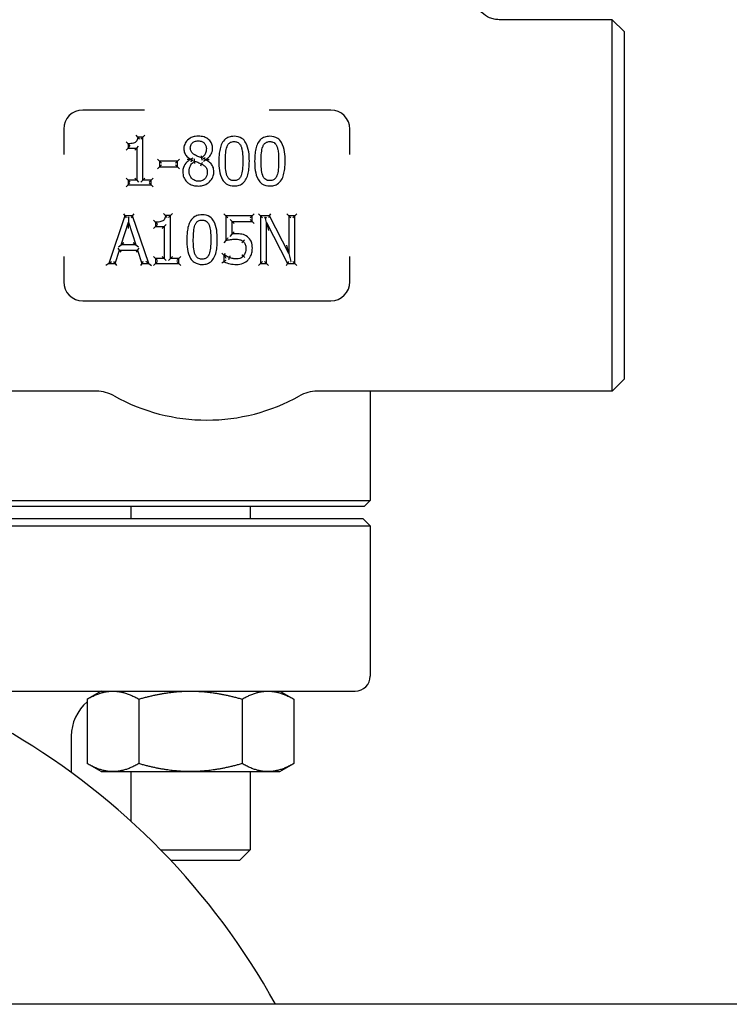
# Model space of a CAD drawing. Header units: inches. Extents: x 24 to 1128, y -69 to 748.
# Tile 518 of 656: x 779.85 to 783.57, y 295.36 to 300.52. Entities that reach past the tile are written whole.
import ezdxf

# ---------------------------------------------------------------- set-up
doc = ezdxf.new("R2010")
doc.units = ezdxf.units.IN
doc.header["$LTSCALE"] = 32
doc.header["$MEASUREMENT"] = 0
doc.layers.add('Visible (ANSI)', color=7, linetype='Continuous', lineweight=30)

msp = doc.modelspace()

# ---------------------------------------------------------------- linework, layer by layer
at = {"layer": 'Visible (ANSI)'}
for p, q in [((782.95298, 300.51992), (782.36033, 300.51992)), ((782.95298, 298.57242), (782.95298, 300.51992)), ((783.01548, 300.45742), (782.95298, 300.51992)), ((783.01548, 300.45742), (783.01548, 298.63492)), ((780.50082, 300.04617), (780.17798, 300.04617)), ((781.47798, 300.04617), (781.15513, 300.04617)), ((780.07798, 299.94617), (780.07798, 299.81365)), ((781.57798, 299.81365), (781.57798, 299.94617)), ((780.415, 299.86966), (780.40459, 299.88008)), ((780.415, 299.86966), (780.415, 299.84677)), ((780.46667, 299.90451), (780.45705, 299.91492)), ((780.4926, 299.90451), (780.46667, 299.90451)), ((780.4926, 299.90451), (780.48218, 299.89409)), ((780.4926, 299.90451), (780.50301, 299.91492)), ((780.4926, 299.67922), (780.4926, 299.90451)), ((780.415, 299.84677), (780.40459, 299.83635)), ((780.415, 299.84677), (780.42542, 299.85718)), ((780.415, 299.84677), (780.46039, 299.84677)), ((780.46039, 299.84677), (780.44997, 299.83635)), ((780.46039, 299.84677), (780.4708, 299.85718)), ((780.46039, 299.84677), (780.46039, 299.67922)), ((780.57992, 299.77829), (780.5695, 299.78871)), ((780.67453, 299.77829), (780.57992, 299.77829)), ((780.57992, 299.77829), (780.59033, 299.76787)), ((780.57992, 299.77829), (780.57992, 299.7479)), ((780.67453, 299.77829), (780.66411, 299.76787)), ((780.67453, 299.77829), (780.68494, 299.78871)), ((780.67453, 299.7479), (780.67453, 299.77829)), ((780.75464, 299.79421), (780.74422, 299.78822)), ((780.74422, 299.78822), (780.74422, 299.78721)), ((780.75316, 299.78163), (780.74422, 299.78721)), ((780.76428, 299.7787), (780.76311, 299.79042)), ((780.80074, 299.79531), (780.80272, 299.78371)), ((780.80998, 299.77913), (780.82039, 299.78579)), ((780.81138, 299.79234), (780.82039, 299.7868)), ((780.82039, 299.78579), (780.82039, 299.7868)), ((780.5695, 299.73749), (780.57992, 299.7479)), ((780.57992, 299.7479), (780.59033, 299.75832)), ((780.57992, 299.7479), (780.67453, 299.7479)), ((780.67453, 299.7479), (780.66411, 299.75832)), ((780.67453, 299.7479), (780.68494, 299.73749)), ((780.79588, 299.75399), (780.80094, 299.7631)), ((780.415, 299.67922), (780.40459, 299.68964)), ((780.46039, 299.67922), (780.415, 299.67922)), ((780.415, 299.67922), (780.415, 299.6537)), ((780.415, 299.67922), (780.42542, 299.66881)), ((780.415, 299.6537), (780.42542, 299.66411)), ((780.46039, 299.67922), (780.44997, 299.68964)), ((780.46039, 299.67922), (780.4708, 299.66881)), ((780.4926, 299.67922), (780.48218, 299.66881)), ((780.4926, 299.67922), (780.50301, 299.68964)), ((780.53697, 299.67922), (780.4926, 299.67922)), ((780.53697, 299.67922), (780.52655, 299.66881)), ((780.53697, 299.6537), (780.52655, 299.66411)), ((780.53697, 299.67922), (780.54738, 299.68964)), ((780.53697, 299.6537), (780.53697, 299.67922)), ((780.40459, 299.64328), (780.415, 299.6537)), ((780.415, 299.6537), (780.53697, 299.6537)), ((780.53697, 299.6537), (780.54738, 299.64328)), ((780.39809, 299.49208), (780.31381, 299.24208)), ((780.37925, 299.34034), (780.41774, 299.45804)), ((780.39061, 299.50249), (780.39809, 299.49208)), ((780.43901, 299.49208), (780.39809, 299.49208)), ((780.39809, 299.49208), (780.40557, 299.48166)), ((780.4145, 299.48166), (780.41772, 299.48399)), ((780.41772, 299.48399), (780.41774, 299.45804)), ((780.41772, 299.48399), (780.42094, 299.48166)), ((780.41777, 299.42461), (780.41774, 299.45804)), ((780.41774, 299.45804), (780.45643, 299.34034)), ((780.43901, 299.49208), (780.43153, 299.48166)), ((780.43901, 299.49208), (780.44649, 299.50249)), ((780.52329, 299.24208), (780.43901, 299.49208)), ((780.55955, 299.45804), (780.54914, 299.46846)), ((780.55955, 299.45804), (780.55955, 299.43515)), ((780.61122, 299.49289), (780.6016, 299.50331)), ((780.63715, 299.49289), (780.61122, 299.49289)), ((780.63715, 299.49289), (780.62673, 299.48247)), ((780.63715, 299.49289), (780.64756, 299.50331)), ((780.63715, 299.2676), (780.63715, 299.49289)), ((780.92807, 299.49208), (780.91766, 299.50249)), ((780.92807, 299.49208), (780.92807, 299.36323)), ((780.92807, 299.49208), (780.93849, 299.48166)), ((781.06523, 299.49208), (780.92807, 299.49208)), ((780.96028, 299.4627), (780.94987, 299.47312)), ((780.96028, 299.4627), (780.9707, 299.45229)), ((780.96028, 299.4627), (781.06523, 299.4627)), ((780.96028, 299.39605), (780.96028, 299.4627)), ((781.06523, 299.49208), (781.05481, 299.48166)), ((781.06523, 299.4627), (781.05481, 299.47312)), ((781.06523, 299.49208), (781.07564, 299.50249)), ((781.06523, 299.4627), (781.06523, 299.49208)), ((781.06523, 299.4627), (781.07564, 299.45229)), ((781.1098, 299.49208), (781.09938, 299.50249)), ((781.157, 299.49208), (781.1098, 299.49208)), ((781.1098, 299.49208), (781.1098, 299.24208)), ((781.1098, 299.49208), (781.12021, 299.48166)), ((781.13038, 299.48166), (781.13409, 299.48538)), ((781.13409, 299.48538), (781.14017, 299.48166)), ((781.14079, 299.45764), (781.13409, 299.48538)), ((781.14079, 299.45764), (781.15121, 299.41452)), ((781.14079, 299.24208), (781.14079, 299.45764)), ((781.14079, 299.45764), (781.25141, 299.24208)), ((781.157, 299.49208), (781.15061, 299.48166)), ((781.157, 299.49208), (781.16339, 299.50249)), ((781.25769, 299.29414), (781.157, 299.49208)), ((781.25769, 299.49208), (781.24727, 299.50249)), ((781.25769, 299.49208), (781.26811, 299.48166)), ((781.25769, 299.49208), (781.25769, 299.29414)), ((781.28869, 299.49208), (781.25769, 299.49208)), ((781.28869, 299.49208), (781.27827, 299.48166)), ((781.28869, 299.49208), (781.2991, 299.50249)), ((781.28869, 299.24208), (781.28869, 299.49208)), ((780.55955, 299.43515), (780.54914, 299.42473)), ((780.55955, 299.43515), (780.56997, 299.44557)), ((780.55955, 299.43515), (780.60494, 299.43515)), ((780.60494, 299.43515), (780.59452, 299.42473)), ((780.60494, 299.43515), (780.61535, 299.44557)), ((780.60494, 299.43515), (780.60494, 299.2676)), ((780.92807, 299.36323), (780.91766, 299.35028)), ((780.94987, 299.38415), (780.96028, 299.39605)), ((781.01843, 299.35776), (781.01166, 299.34984)), ((780.34744, 299.24208), (780.37013, 299.31197)), ((780.37013, 299.31197), (780.36256, 299.32239)), ((780.36488, 299.32992), (780.37925, 299.34034)), ((780.37013, 299.31197), (780.3777, 299.30156)), ((780.37013, 299.31197), (780.46555, 299.31197)), ((780.39361, 299.35075), (780.37925, 299.34034)), ((780.45643, 299.34034), (780.37925, 299.34034)), ((780.45643, 299.34034), (780.44205, 299.35075)), ((780.45643, 299.34034), (780.47082, 299.32992)), ((780.46555, 299.31197), (780.45798, 299.30156)), ((780.46555, 299.31197), (780.47312, 299.32239)), ((780.46555, 299.31197), (780.48824, 299.24208)), ((781.25769, 299.29414), (781.24727, 299.3376)), ((780.07798, 299.27868), (780.07798, 299.14617)), ((780.31381, 299.24208), (780.32831, 299.25249)), ((780.34744, 299.24208), (780.33987, 299.25249)), ((780.48824, 299.24208), (780.49581, 299.25249)), ((780.52329, 299.24208), (780.50879, 299.25249)), ((780.55955, 299.2676), (780.54914, 299.27802)), ((780.60494, 299.2676), (780.55955, 299.2676)), ((780.55955, 299.2676), (780.55955, 299.24208)), ((780.55955, 299.2676), (780.56997, 299.25719)), ((780.55955, 299.24208), (780.56997, 299.25249)), ((780.60494, 299.2676), (780.59452, 299.27802)), ((780.60494, 299.2676), (780.61535, 299.25719)), ((780.63715, 299.2676), (780.62673, 299.25719)), ((780.63715, 299.2676), (780.64756, 299.27802)), ((780.68152, 299.2676), (780.63715, 299.2676)), ((780.68152, 299.2676), (780.6711, 299.25719)), ((780.68152, 299.24208), (780.6711, 299.25249)), ((780.68152, 299.2676), (780.69193, 299.27802)), ((780.68152, 299.24208), (780.68152, 299.2676)), ((780.91774, 299.28645), (780.90732, 299.29686)), ((780.91774, 299.25099), (780.90732, 299.24451)), ((780.92017, 299.28645), (780.91774, 299.28645)), ((780.91774, 299.28645), (780.91774, 299.25099)), ((780.91774, 299.28645), (780.91958, 299.28461)), ((780.92017, 299.28645), (780.92359, 299.29686)), ((780.94359, 299.26327), (780.94712, 299.27307)), ((781.02777, 299.27421), (781.01985, 299.28098)), ((781.1098, 299.24208), (781.12021, 299.25249)), ((781.14079, 299.24208), (781.13038, 299.25249)), ((781.25141, 299.24208), (781.25777, 299.25249)), ((781.25769, 299.29414), (781.26776, 299.25215)), ((781.26719, 299.25249), (781.26776, 299.25215)), ((781.26776, 299.25215), (781.26811, 299.25249)), ((781.28869, 299.24208), (781.27827, 299.25249)), ((781.57798, 299.14617), (781.57798, 299.27868)), ((780.31381, 299.24208), (780.2993, 299.23166)), ((780.31381, 299.24208), (780.34744, 299.24208)), ((780.34744, 299.24208), (780.35501, 299.23166)), ((780.48824, 299.24208), (780.48067, 299.23166)), ((780.48824, 299.24208), (780.52329, 299.24208)), ((780.52329, 299.24208), (780.53779, 299.23166)), ((780.54914, 299.23166), (780.55955, 299.24208)), ((780.55955, 299.24208), (780.68152, 299.24208)), ((780.68152, 299.24208), (780.69193, 299.23166)), ((781.1098, 299.24208), (781.09938, 299.23166)), ((781.1098, 299.24208), (781.14079, 299.24208)), ((781.14079, 299.24208), (781.15121, 299.23166)), ((781.24505, 299.23166), (781.25141, 299.24208)), ((781.25141, 299.24208), (781.28869, 299.24208)), ((781.28869, 299.24208), (781.2991, 299.23166)), ((780.17798, 299.04617), (781.47798, 299.04617)), ((783.01548, 298.63492), (782.95298, 298.57242)), ((780.25031, 298.57242), (778.70298, 298.57242)), ((782.95298, 298.57242), (781.40564, 298.57242)), ((781.68466, 298.57242), (781.68466, 298.00003)), ((781.65341, 297.96878), (777.91324, 297.96878)), ((777.9443, 298.00003), (781.68466, 298.00003)), ((780.42974, 297.96878), (780.42974, 297.90579)), ((781.05474, 297.96878), (781.05474, 297.90579)), ((781.65341, 297.96878), (781.68466, 298.00003)), ((774.12561, 297.86642), (781.68466, 297.86642)), ((774.16498, 297.90579), (781.64529, 297.90579)), ((781.64529, 297.90579), (781.68466, 297.86642)), ((781.68466, 297.86642), (781.68466, 297.07902)), ((779.36514, 297.00028), (781.60592, 297.00028)), ((780.27349, 297.00028), (780.20098, 296.95841)), ((781.21099, 297.00028), (781.28351, 296.95841)), ((780.20098, 296.95841), (780.20098, 296.62027)), ((780.47161, 296.95841), (780.47161, 296.62027)), ((781.01288, 296.95841), (781.01288, 296.62027)), ((781.28351, 296.95841), (781.28351, 296.62027)), ((780.11773, 296.76406), (780.11773, 296.57386)), ((780.27349, 296.5784), (780.20098, 296.62027)), ((781.21099, 296.5784), (781.28351, 296.62027)), ((780.27349, 296.5784), (780.33629, 296.5784)), ((780.33629, 296.5784), (780.74224, 296.5784)), ((780.42974, 296.5784), (780.42974, 296.31905)), ((780.74224, 296.5784), (781.14819, 296.5784)), ((781.05474, 296.5784), (781.05474, 296.16839)), ((781.14819, 296.5784), (781.21099, 296.5784)), ((780.58589, 296.16839), (781.05474, 296.16839)), ((781.00064, 296.11429), (781.05474, 296.16839)), ((780.63776, 296.11429), (781.00064, 296.11429)), ((796.86063, 295.35867), (760.36063, 295.35867))]:
    msp.add_line(p, q, dxfattribs=at)
for centre, radius, start, end in [((780.17798, 299.94617), 0.1, 90, 180), ((781.47798, 299.94617), 0.1, 0, 90), ((780.17798, 299.14617), 0.1, 180, 270), ((781.47798, 299.14617), 0.1, 270, 0), ((780.25031, 298.38492), 0.1875, 60.65517, 90), ((780.82798, 299.41242), 0.99125, 240.65517, 299.34483), ((781.40564, 298.38492), 0.1875, 90, 119.34483), ((777.90513, 293.54617), 3.75, 28.90333, 151.09667), ((781.60592, 297.07902), 0.07874, 270, 0), ((780.35395, 296.76406), 0.23622, 130.36027, 180)]:
    msp.add_arc(centre, radius, start, end, dxfattribs=at)
for points, knots in [([(782.36033, 300.51992), (782.36022, 300.51992), (782.36012, 300.51992), (782.35146, 300.51994), (782.34294, 300.52082), (782.32621, 300.52428), (782.31804, 300.52684), (782.29516, 300.53664), (782.28151, 300.54594), (782.25867, 300.56913), (782.24966, 300.58276), (782.23738, 300.61267), (782.23423, 300.62865), (782.23423, 300.6448)], [-0.00080906, -0.00080906, -0.00080906, -0.00080906, 0, 0, 0.06513682, 0.06513682, 0.13017613, 0.13017613, 0.25481643, 0.25481643, 0.37825086, 0.37825086, 0.50129539, 0.50129539, 0.50129539, 0.50129539]), ([(780.46667, 299.90451), (780.46643, 299.90151), (780.466, 299.89859), (780.46448, 299.89211), (780.46318, 299.88866), (780.4601, 299.88343), (780.45851, 299.88144), (780.45549, 299.8787), (780.45423, 299.87776), (780.45289, 299.87695), (780.4501, 299.87528), (780.4468, 299.87393), (780.43931, 299.87175), (780.43504, 299.87097), (780.42554, 299.86989), (780.42029, 299.86966), (780.415, 299.86966)], [-0.21914518, -0.21914518, -0.21914518, -0.21914518, -0.19291175, -0.19291175, -0.15742494, -0.15742494, -0.13012741, -0.13012741, -0.11306644, -0.11306644, -0.11306644, -0.07974952, -0.07974952, -0.04257171, -0.04257171, 0, 0, 0, 0]), ([(780.42542, 299.85956), (780.4254, 299.85958), (780.42537, 299.8596), (780.42425, 299.86066), (780.42316, 299.86169), (780.42109, 299.86368), (780.4201, 299.86463), (780.41825, 299.86644), (780.41737, 299.86731), (780.41613, 299.86854), (780.41569, 299.86898), (780.41514, 299.86952), (780.415, 299.86966), (780.415, 299.86966)], [-0.049771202, -0.049771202, -0.049771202, -0.049771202, -0.049510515, -0.049510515, -0.038176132, -0.038176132, -0.027254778, -0.027254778, -0.015917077, -0.015917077, -0.007424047, -0.007424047, 0, 0, 0, 0]), ([(780.47564, 299.89409), (780.47562, 299.89412), (780.4756, 299.89414), (780.47474, 299.89521), (780.47389, 299.89625), (780.47223, 299.89823), (780.47142, 299.89918), (780.46979, 299.90106), (780.46897, 299.90198), (780.46777, 299.9033), (780.46734, 299.90377), (780.4668, 299.90436), (780.46667, 299.90451), (780.46667, 299.90451)], [-0.000246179, -0.000246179, -0.000246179, -0.000246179, 0, 0, 0.010218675, 0.010218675, 0.020229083, 0.020229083, 0.031714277, 0.031714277, 0.040524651, 0.040524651, 0.048289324, 0.048289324, 0.048289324, 0.048289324]), ([(780.78332, 299.90937), (780.7778, 299.90937), (780.77212, 299.90897), (780.75976, 299.90685), (780.7531, 299.90491), (780.73743, 299.89769), (780.72904, 299.89143), (780.71657, 299.87674), (780.71219, 299.86858), (780.70855, 299.8545), (780.70795, 299.8489), (780.70795, 299.84353)], [-0.24108925, -0.24108925, -0.24108925, -0.24108925, -0.20285247, -0.20285247, -0.15755053, -0.15755053, -0.09071955, -0.09071955, -0.03520387, -0.03520387, 0, 0, 0, 0]), ([(780.74158, 299.84738), (780.74158, 299.85003), (780.74179, 299.85264), (780.74296, 299.85915), (780.74426, 299.86284), (780.74871, 299.87055), (780.75233, 299.8743), (780.76123, 299.88038), (780.76642, 299.88248), (780.77558, 299.88432), (780.77931, 299.88465), (780.78312, 299.88465)], [-0.20028425, -0.20028425, -0.20028425, -0.20028425, -0.17595568, -0.17595568, -0.13702996, -0.13702996, -0.08642653, -0.08642653, -0.03353843, -0.03353843, 0, 0, 0, 0]), ([(780.78312, 299.88465), (780.78649, 299.88465), (780.78984, 299.88441), (780.79726, 299.88318), (780.80119, 299.88198), (780.80986, 299.87778), (780.81423, 299.87416), (780.82104, 299.86541), (780.82333, 299.86058), (780.8253, 299.85214), (780.82566, 299.84878), (780.82566, 299.84535)], [-0.2062605, -0.2062605, -0.2062605, -0.2062605, -0.17676842, -0.17676842, -0.13805989, -0.13805989, -0.0834994, -0.0834994, -0.03156312, -0.03156312, 0, 0, 0, 0]), ([(780.85848, 299.84575), (780.85848, 299.84967), (780.85818, 299.85371), (780.8563, 299.8642), (780.85404, 299.87061), (780.84629, 299.88386), (780.84042, 299.88998), (780.82746, 299.89948), (780.82047, 299.90286), (780.80336, 299.90829), (780.79318, 299.90937), (780.78332, 299.90937)], [-0.2382608, -0.2382608, -0.2382608, -0.2382608, -0.21252746, -0.21252746, -0.17135413, -0.17135413, -0.11832726, -0.11832726, -0.06910487, -0.06910487, 0, 0, 0, 0]), ([(780.97112, 299.90876), (780.9662, 299.90876), (780.96112, 299.90842), (780.9479, 299.90624), (780.93973, 299.90357), (780.92327, 299.89374), (780.91595, 299.88595), (780.91065, 299.87746), (780.90518, 299.8687), (780.90175, 299.85955), (780.89626, 299.84015), (780.89449, 299.82992), (780.89166, 299.80594), (780.8911, 299.79216), (780.8911, 299.77849)], [-0.39762782, -0.39762782, -0.39762782, -0.39762782, -0.36373585, -0.36373585, -0.30950871, -0.30950871, -0.24393732, -0.24393732, -0.24393732, -0.1766061, -0.1766061, -0.10179305, -0.10179305, 0, 0, 0, 0]), ([(780.93385, 299.85467), (780.93455, 299.85642), (780.93531, 299.85812), (780.93878, 299.86492), (780.94212, 299.86943), (780.95025, 299.87635), (780.95497, 299.87863), (780.96378, 299.88065), (780.96742, 299.88101), (780.97112, 299.88101)], [-0.15519829, -0.15519829, -0.15519829, -0.15519829, -0.13862551, -0.13862551, -0.08628485, -0.08628485, -0.03318648, -0.03318648, 0, 0, 0, 0]), ([(781.05094, 299.7787), (781.05094, 299.79484), (781.05012, 299.81136), (781.04493, 299.84416), (781.04086, 299.86083), (781.0316, 299.87635), (781.02681, 299.88436), (781.02031, 299.89189), (780.99971, 299.90586), (780.98479, 299.90876), (780.97112, 299.90876)], [-0.3955508, -0.3955508, -0.3955508, -0.3955508, -0.2754195, -0.2754195, -0.15529321, -0.15529321, -0.15529321, -0.09373364, -0.09373364, 0, 0, 0, 0]), ([(780.97112, 299.88101), (780.97395, 299.88101), (780.97673, 299.8808), (780.98215, 299.8799), (780.98476, 299.87918), (780.99098, 299.87665), (780.99437, 299.87439), (781.00063, 299.86828), (781.00338, 299.86436), (781.0064, 299.85838), (781.00713, 299.85675), (781.00779, 299.85507)], [-0.15345791, -0.15345791, -0.15345791, -0.15345791, -0.12815919, -0.12815919, -0.10190337, -0.10190337, -0.06065975, -0.06065975, -0.01592257, -0.01592257, 0, 0, 0, 0]), ([(781.15872, 299.90876), (781.1538, 299.90876), (781.14872, 299.90842), (781.1355, 299.90624), (781.12733, 299.90357), (781.11088, 299.89374), (781.10355, 299.88595), (781.09825, 299.87746), (781.09278, 299.8687), (781.08935, 299.85955), (781.08386, 299.84015), (781.0821, 299.82992), (781.07926, 299.80594), (781.0787, 299.79216), (781.0787, 299.77849)], [-0.39762782, -0.39762782, -0.39762782, -0.39762782, -0.36373585, -0.36373585, -0.30950871, -0.30950871, -0.24393732, -0.24393732, -0.24393732, -0.1766061, -0.1766061, -0.10179305, -0.10179305, 0, 0, 0, 0]), ([(781.12145, 299.85467), (781.12215, 299.85642), (781.12291, 299.85812), (781.12638, 299.86492), (781.12972, 299.86943), (781.13785, 299.87635), (781.14257, 299.87863), (781.15138, 299.88065), (781.15502, 299.88101), (781.15872, 299.88101)], [-0.15519829, -0.15519829, -0.15519829, -0.15519829, -0.13862551, -0.13862551, -0.08628485, -0.08628485, -0.03318648, -0.03318648, 0, 0, 0, 0]), ([(781.23855, 299.7787), (781.23855, 299.79484), (781.23772, 299.81136), (781.23253, 299.84416), (781.22846, 299.86083), (781.2192, 299.87635), (781.21442, 299.88436), (781.20791, 299.89189), (781.18732, 299.90586), (781.17239, 299.90876), (781.15872, 299.90876)], [-0.3955508, -0.3955508, -0.3955508, -0.3955508, -0.2754195, -0.2754195, -0.15529321, -0.15529321, -0.15529321, -0.09373364, -0.09373364, 0, 0, 0, 0]), ([(781.15872, 299.88101), (781.16155, 299.88101), (781.16434, 299.8808), (781.16975, 299.8799), (781.17236, 299.87918), (781.17858, 299.87665), (781.18198, 299.87439), (781.18823, 299.86828), (781.19098, 299.86436), (781.194, 299.85838), (781.19473, 299.85675), (781.19539, 299.85507)], [-0.15345791, -0.15345791, -0.15345791, -0.15345791, -0.12815919, -0.12815919, -0.10190337, -0.10190337, -0.06065975, -0.06065975, -0.01592257, -0.01592257, 0, 0, 0, 0]), ([(780.70795, 299.84353), (780.70795, 299.83988), (780.7082, 299.83611), (780.70995, 299.82528), (780.71246, 299.81803), (780.71687, 299.81172), (780.72127, 299.80542), (780.72654, 299.80054), (780.73599, 299.79329), (780.74009, 299.79062), (780.74422, 299.78822)], [-0.14919736, -0.14919736, -0.14919736, -0.14919736, -0.12498855, -0.12498855, -0.08048513, -0.08048513, -0.08048513, -0.03367511, -0.03367511, 0, 0, 0, 0]), ([(780.76549, 299.81091), (780.76427, 299.81161), (780.76307, 299.81235), (780.75694, 299.81633), (780.75258, 299.82001), (780.74594, 299.82826), (780.74384, 299.83258), (780.74193, 299.84067), (780.74158, 299.84399), (780.74158, 299.84738)], [-0.14393342, -0.14393342, -0.14393342, -0.14393342, -0.13185082, -0.13185082, -0.08070178, -0.08070178, -0.03103914, -0.03103914, 0, 0, 0, 0]), ([(780.82566, 299.84535), (780.82566, 299.8406), (780.82528, 299.83587), (780.82307, 299.82402), (780.82071, 299.81742), (780.81391, 299.80735), (780.81026, 299.80339), (780.80443, 299.79822), (780.80262, 299.79674), (780.80074, 299.79531)], [-0.17159567, -0.17159567, -0.17159567, -0.17159567, -0.13119161, -0.13119161, -0.06654511, -0.06654511, -0.01972886, -0.01972886, 0, 0, 0, 0]), ([(780.82039, 299.7868), (780.82309, 299.78816), (780.82575, 299.78969), (780.83397, 299.79515), (780.83918, 299.79976), (780.8492, 299.81221), (780.8533, 299.82001), (780.85757, 299.83417), (780.85848, 299.84), (780.85848, 299.84575)], [-0.15744253, -0.15744253, -0.15744253, -0.15744253, -0.13731944, -0.13731944, -0.09338685, -0.09338685, -0.03591802, -0.03591802, 0, 0, 0, 0]), ([(780.92513, 299.77849), (780.92513, 299.79325), (780.9256, 299.80798), (780.92696, 299.82246), (780.92802, 299.83377), (780.93001, 299.84501), (780.93385, 299.85467)], [-0.20539702, -0.20539702, -0.20539702, -0.20539702, -0.0911634, -0.0911634, -0.0911634, 0, 0, 0, 0]), ([(781.00779, 299.85507), (781.00969, 299.85028), (781.01116, 299.84512), (781.01415, 299.83124), (781.01513, 299.82228), (781.01662, 299.8018), (781.01691, 299.79026), (781.01691, 299.7787)], [-0.20607527, -0.20607527, -0.20607527, -0.20607527, -0.16123509, -0.16123509, -0.08949082, -0.08949082, 0, 0, 0, 0]), ([(781.11274, 299.77849), (781.11274, 299.79325), (781.1132, 299.80798), (781.11456, 299.82246), (781.11562, 299.83377), (781.11761, 299.84501), (781.12145, 299.85467)], [-0.20539702, -0.20539702, -0.20539702, -0.20539702, -0.0911634, -0.0911634, -0.0911634, 0, 0, 0, 0]), ([(781.19539, 299.85507), (781.1973, 299.85028), (781.19876, 299.84512), (781.20175, 299.83124), (781.20273, 299.82228), (781.20422, 299.8018), (781.20451, 299.79026), (781.20451, 299.7787)], [-0.20607527, -0.20607527, -0.20607527, -0.20607527, -0.16123509, -0.16123509, -0.08949082, -0.08949082, 0, 0, 0, 0]), ([(780.74422, 299.78721), (780.73747, 299.7839), (780.73082, 299.77968), (780.71635, 299.76672), (780.70954, 299.7567), (780.7031, 299.73826), (780.70188, 299.73035), (780.70188, 299.72278)], [-0.17644554, -0.17644554, -0.17644554, -0.17644554, -0.12506903, -0.12506903, -0.04977316, -0.04977316, 0, 0, 0, 0]), ([(780.72552, 299.78819), (780.72556, 299.78819), (780.7256, 299.78819), (780.72889, 299.78813), (780.73225, 299.78806), (780.73763, 299.78792), (780.73972, 299.78785), (780.74209, 299.78778), (780.74278, 299.78775), (780.74337, 299.78773)], [-0.000323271, -0.000323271, -0.000323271, -0.000323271, 0, 0, 0.024747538, 0.024747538, 0.043496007, 0.043496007, 0.051596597, 0.051596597, 0.051596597, 0.051596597]), ([(780.73571, 299.72521), (780.73571, 299.73067), (780.73628, 299.73611), (780.73946, 299.74959), (780.74314, 299.75728), (780.75271, 299.76973), (780.75813, 299.77463), (780.76428, 299.7787)], [-0.18604928, -0.18604928, -0.18604928, -0.18604928, -0.13907807, -0.13907807, -0.06392413, -0.06392413, 0, 0, 0, 0]), ([(780.74422, 299.78822), (780.74422, 299.78822), (780.74402, 299.7881), (780.74355, 299.78784), (780.74346, 299.78779), (780.74337, 299.78773)], [0, 0, 0, 0, 0.009031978, 0.009031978, 0.01088713, 0.01088713, 0.01088713, 0.01088713]), ([(780.74337, 299.78773), (780.74354, 299.78763), (780.74368, 299.78754), (780.74408, 299.78729), (780.74422, 299.78721), (780.74422, 299.78721)], [0.004463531, 0.004463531, 0.004463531, 0.004463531, 0.007781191, 0.007781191, 0.015368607, 0.015368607, 0.015368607, 0.015368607]), ([(780.75316, 299.78163), (780.74827, 299.77851), (780.74542, 299.77631), (780.74465, 299.77571), (780.74457, 299.77565), (780.74449, 299.77559)], [-0.0067344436, -0.0067344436, -0.0067344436, -0.0067344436, 0, 0, 0.0007386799, 0.0007386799, 0.0007386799, 0.0007386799]), ([(780.75464, 299.78465), (780.75461, 299.7846), (780.75458, 299.78455), (780.75408, 299.78355), (780.75362, 299.78259), (780.75316, 299.78163)], [-0.0004266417, -0.0004266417, -0.0004266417, -0.0004266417, 0, 0, 0.0080980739, 0.0080980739, 0.0080980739, 0.0080980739]), ([(780.7657, 299.76688), (780.7657, 299.76691), (780.76569, 299.76694), (780.76555, 299.76792), (780.76542, 299.76888), (780.76518, 299.77073), (780.76506, 299.77162), (780.7648, 299.77377), (780.76467, 299.77496), (780.76447, 299.77682), (780.76439, 299.77753), (780.7643, 299.77846), (780.76428, 299.7787), (780.76428, 299.7787)], [-0.044621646, -0.044621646, -0.044621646, -0.044621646, -0.044400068, -0.044400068, -0.03707356, -0.03707356, -0.02988243, -0.02988243, -0.01893434, -0.01893434, -0.009203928, -0.009203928, 0, 0, 0, 0]), ([(780.76428, 299.7787), (780.76784, 299.77725), (780.77141, 299.7758), (780.77857, 299.77293), (780.78215, 299.7715), (780.78575, 299.77009), (780.78845, 299.76902), (780.79111, 299.76792), (780.79624, 299.76559), (780.79871, 299.76437), (780.80094, 299.7631)], [-0.1047588, -0.1047588, -0.1047588, -0.1047588, -0.0755253, -0.0755253, -0.0462918, -0.0462918, -0.0462918, -0.0231459, -0.0231459, 0, 0, 0, 0]), ([(780.80074, 299.79531), (780.79751, 299.79636), (780.79426, 299.79757), (780.78776, 299.8002), (780.78452, 299.80162), (780.78129, 299.80311), (780.77855, 299.80438), (780.77582, 299.80566), (780.77049, 299.80826), (780.76784, 299.80959), (780.76549, 299.81091)], [-0.10316194, -0.10316194, -0.10316194, -0.10316194, -0.07498611, -0.07498611, -0.04681028, -0.04681028, -0.04681028, -0.02340514, -0.02340514, 0, 0, 0, 0]), ([(780.79869, 299.80707), (780.7987, 299.80704), (780.79871, 299.80701), (780.79888, 299.80602), (780.79905, 299.80507), (780.79938, 299.80322), (780.79954, 299.80233), (780.79991, 299.80019), (780.80011, 299.79902), (780.80043, 299.79717), (780.80054, 299.79647), (780.8007, 299.79554), (780.80074, 299.79531), (780.80074, 299.79531)], [-0.044688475, -0.044688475, -0.044688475, -0.044688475, -0.044465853, -0.044465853, -0.037097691, -0.037097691, -0.029877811, -0.029877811, -0.018940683, -0.018940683, -0.009212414, -0.009212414, 0, 0, 0, 0]), ([(780.80094, 299.7631), (780.80094, 299.7631), (780.80107, 299.76333), (780.80157, 299.76423), (780.80194, 299.76489), (780.80287, 299.76655), (780.80342, 299.76754), (780.80434, 299.7692), (780.80466, 299.76978), (780.80516, 299.77069), (780.80533, 299.77099), (780.80559, 299.77145), (780.80567, 299.7716), (780.80583, 299.77188), (780.8059, 299.77201), (780.80598, 299.77216), (780.80599, 299.77218), (780.80601, 299.7722)], [-0.04147151, -0.04147151, -0.04147151, -0.04147151, -0.031136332, -0.031136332, -0.020800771, -0.020800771, -0.010464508, -0.010464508, -0.005125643, -0.005125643, -0.002449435, -0.002449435, -0.001094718, -0.001094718, 0, 0, 0.000192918, 0.000192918, 0.000192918, 0.000192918]), ([(780.80998, 299.78933), (780.81, 299.78938), (780.81003, 299.78944), (780.8105, 299.79044), (780.81094, 299.79139), (780.81138, 299.79234)], [-0.0004459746, -0.0004459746, -0.0004459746, -0.0004459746, 0, 0, 0.0079917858, 0.0079917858, 0.0079917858, 0.0079917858]), ([(780.81138, 299.79234), (780.81609, 299.79551), (780.81855, 299.79746), (780.81913, 299.79792), (780.8192, 299.79798), (780.81927, 299.79803)], [-0.0049383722, -0.0049383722, -0.0049383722, -0.0049383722, 0, 0, 0.000690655, 0.000690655, 0.000690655, 0.000690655]), ([(780.82039, 299.7868), (780.82039, 299.7868), (780.82059, 299.78668), (780.82104, 299.78641), (780.82112, 299.78636), (780.8212, 299.7863)], [-0.044899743, -0.044899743, -0.044899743, -0.044899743, -0.035977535, -0.035977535, -0.03420007, -0.03420007, -0.03420007, -0.03420007]), ([(780.82039, 299.78579), (780.82039, 299.78579), (780.82053, 299.78588), (780.82091, 299.78612), (780.82105, 299.7862), (780.8212, 299.7863)], [0, 0, 0, 0, 0.007479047, 0.007479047, 0.010647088, 0.010647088, 0.010647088, 0.010647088]), ([(780.86476, 299.72339), (780.86476, 299.72753), (780.86449, 299.7318), (780.86313, 299.7404), (780.86203, 299.74473), (780.85768, 299.75572), (780.85314, 299.76214), (780.84478, 299.77058), (780.841, 299.77365), (780.83168, 299.7801), (780.82607, 299.78316), (780.82039, 299.78579)], [-0.17675386, -0.17675386, -0.17675386, -0.17675386, -0.14867142, -0.14867142, -0.12078849, -0.12078849, -0.0760162, -0.0760162, -0.04400779, -0.04400779, 0, 0, 0, 0]), ([(780.8212, 299.7863), (780.82183, 299.78632), (780.82256, 299.78633), (780.8251, 299.78639), (780.82739, 299.78645), (780.83306, 299.78665), (780.83649, 299.7868), (780.83985, 299.78698), (780.83989, 299.78698), (780.83993, 299.78698)], [0.002128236, 0.002128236, 0.002128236, 0.002128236, 0.008988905, 0.008988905, 0.025521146, 0.025521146, 0.046099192, 0.046099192, 0.046368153, 0.046368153, 0.046368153, 0.046368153]), ([(780.8911, 299.77849), (780.8911, 299.76231), (780.89191, 299.74575), (780.89706, 299.71287), (780.90106, 299.69612), (780.91045, 299.68054), (780.91513, 299.67277), (780.92144, 299.66549), (780.94196, 299.65137), (780.9572, 299.64843), (780.97112, 299.64843)], [-0.39636224, -0.39636224, -0.39636224, -0.39636224, -0.27588328, -0.27588328, -0.15540931, -0.15540931, -0.15540931, -0.09572801, -0.09572801, 0, 0, 0, 0]), ([(780.93364, 299.70313), (780.92937, 299.7143), (780.92732, 299.72646), (780.92539, 299.75218), (780.92513, 299.76533), (780.92513, 299.77849)], [-0.2030371, -0.2030371, -0.2030371, -0.2030371, -0.10151855, -0.10151855, 0, 0, 0, 0]), ([(780.97112, 299.64843), (780.976, 299.64843), (780.98103, 299.64877), (780.99411, 299.65094), (781.0022, 299.65359), (781.01869, 299.66344), (781.02607, 299.67135), (781.03139, 299.67993), (781.03678, 299.68862), (781.04021, 299.69769), (781.04577, 299.71717), (781.04756, 299.72756), (781.05038, 299.75154), (781.05094, 299.76518), (781.05094, 299.7787)], [-0.3969343, -0.3969343, -0.3969343, -0.3969343, -0.36344063, -0.36344063, -0.30985076, -0.30985076, -0.24348635, -0.24348635, -0.24348635, -0.17661505, -0.17661505, -0.10067261, -0.10067261, 0, 0, 0, 0]), ([(781.01691, 299.7787), (781.01691, 299.76363), (781.01644, 299.74858), (781.01488, 299.73392), (781.01371, 299.72289), (781.0117, 299.71194), (781.00799, 299.70252)], [-0.20539024, -0.20539024, -0.20539024, -0.20539024, -0.08874744, -0.08874744, -0.08874744, 0, 0, 0, 0]), ([(781.0787, 299.77849), (781.0787, 299.76231), (781.07951, 299.74575), (781.08466, 299.71287), (781.08866, 299.69612), (781.09805, 299.68054), (781.10273, 299.67277), (781.10905, 299.66549), (781.12956, 299.65137), (781.1448, 299.64843), (781.15872, 299.64843)], [-0.39636224, -0.39636224, -0.39636224, -0.39636224, -0.27588328, -0.27588328, -0.15540931, -0.15540931, -0.15540931, -0.09572801, -0.09572801, 0, 0, 0, 0]), ([(781.12124, 299.70313), (781.11698, 299.7143), (781.11492, 299.72646), (781.11299, 299.75218), (781.11274, 299.76533), (781.11274, 299.77849)], [-0.2030371, -0.2030371, -0.2030371, -0.2030371, -0.10151855, -0.10151855, 0, 0, 0, 0]), ([(781.15872, 299.64843), (781.1636, 299.64843), (781.16863, 299.64877), (781.18171, 299.65094), (781.1898, 299.65359), (781.20629, 299.66344), (781.21367, 299.67135), (781.219, 299.67993), (781.22438, 299.68862), (781.22781, 299.69769), (781.23337, 299.71717), (781.23517, 299.72756), (781.23799, 299.75154), (781.23855, 299.76518), (781.23855, 299.7787)], [-0.3969343, -0.3969343, -0.3969343, -0.3969343, -0.36344063, -0.36344063, -0.30985076, -0.30985076, -0.24348635, -0.24348635, -0.24348635, -0.17661505, -0.17661505, -0.10067261, -0.10067261, 0, 0, 0, 0]), ([(781.20451, 299.7787), (781.20451, 299.76363), (781.20404, 299.74858), (781.20248, 299.73392), (781.20131, 299.72289), (781.1993, 299.71194), (781.1956, 299.70252)], [-0.20539024, -0.20539024, -0.20539024, -0.20539024, -0.08874744, -0.08874744, -0.08874744, 0, 0, 0, 0]), ([(780.70188, 299.72278), (780.70188, 299.71298), (780.70365, 299.70272), (780.70735, 299.6934), (780.71086, 299.68454), (780.71643, 299.67616), (780.72335, 299.6695)], [-0.12818083, -0.12818083, -0.12818083, -0.12818083, -0.06222407, -0.06222407, -0.06222407, 0, 0, 0, 0]), ([(780.78372, 299.67294), (780.7773, 299.67294), (780.771, 299.67407), (780.75678, 299.67996), (780.7492, 299.68659), (780.7383, 299.70353), (780.73571, 299.7141), (780.73571, 299.72521)], [-0.24211946, -0.24211946, -0.24211946, -0.24211946, -0.18433658, -0.18433658, -0.09638448, -0.09638448, 0, 0, 0, 0]), ([(780.78332, 299.64802), (780.78901, 299.64802), (780.79485, 299.64846), (780.80816, 299.65082), (780.81555, 299.65313), (780.83234, 299.66141), (780.84101, 299.66825), (780.85405, 299.68368), (780.85874, 299.69199), (780.86378, 299.70824), (780.86476, 299.71599), (780.86476, 299.72339)], [-0.27146787, -0.27146787, -0.27146787, -0.27146787, -0.23213286, -0.23213286, -0.18138429, -0.18138429, -0.10931742, -0.10931742, -0.04973135, -0.04973135, 0, 0, 0, 0]), ([(780.83032, 299.72015), (780.83032, 299.7165), (780.83005, 299.71287), (780.82867, 299.70474), (780.82731, 299.70039), (780.82255, 299.69077), (780.81849, 299.68589), (780.80807, 299.67789), (780.80164, 299.67518), (780.79113, 299.67324), (780.78746, 299.67294), (780.78372, 299.67294)], [-0.23080417, -0.23080417, -0.23080417, -0.23080417, -0.19912439, -0.19912439, -0.15681606, -0.15681606, -0.09762557, -0.09762557, -0.03265509, -0.03265509, 0, 0, 0, 0]), ([(780.80094, 299.7631), (780.80346, 299.76174), (780.8059, 299.76032), (780.81343, 299.75556), (780.81815, 299.75194), (780.82558, 299.74357), (780.82789, 299.73848), (780.82997, 299.72851), (780.83032, 299.72436), (780.83032, 299.72015)], [-0.16889715, -0.16889715, -0.16889715, -0.16889715, -0.14560596, -0.14560596, -0.0945362, -0.0945362, -0.03636008, -0.03636008, 0, 0, 0, 0]), ([(780.72335, 299.6695), (780.72708, 299.66591), (780.73126, 299.66274), (780.74275, 299.65583), (780.75025, 299.6529), (780.76641, 299.64886), (780.77502, 299.64802), (780.78332, 299.64802)], [-0.14467036, -0.14467036, -0.14467036, -0.14467036, -0.11132771, -0.11132771, -0.05797947, -0.05797947, 0, 0, 0, 0]), ([(780.97112, 299.67618), (780.96825, 299.67618), (780.96541, 299.67639), (780.9598, 299.67732), (780.95707, 299.67808), (780.95061, 299.68075), (780.94714, 299.68314), (780.94077, 299.68953), (780.93799, 299.69358), (780.93502, 299.69969), (780.9343, 299.70139), (780.93364, 299.70313)], [-0.1574704, -0.1574704, -0.1574704, -0.1574704, -0.13181294, -0.13181294, -0.10432668, -0.10432668, -0.0618117, -0.0618117, -0.01648612, -0.01648612, 0, 0, 0, 0]), ([(781.00799, 299.70252), (781.00734, 299.70082), (781.00662, 299.69917), (781.00325, 299.69231), (780.99989, 299.68772), (780.99175, 299.68082), (780.98705, 299.67854), (780.97836, 299.67654), (780.97477, 299.67618), (780.97112, 299.67618)], [-0.15478626, -0.15478626, -0.15478626, -0.15478626, -0.13870733, -0.13870733, -0.08539549, -0.08539549, -0.03284442, -0.03284442, 0, 0, 0, 0]), ([(781.15872, 299.67618), (781.15585, 299.67618), (781.15301, 299.67639), (781.14741, 299.67732), (781.14467, 299.67808), (781.13821, 299.68075), (781.13475, 299.68314), (781.12837, 299.68953), (781.12559, 299.69358), (781.12262, 299.69969), (781.1219, 299.70139), (781.12124, 299.70313)], [-0.1574704, -0.1574704, -0.1574704, -0.1574704, -0.13181294, -0.13181294, -0.10432668, -0.10432668, -0.0618117, -0.0618117, -0.01648612, -0.01648612, 0, 0, 0, 0]), ([(781.1956, 299.70252), (781.19494, 299.70082), (781.19423, 299.69917), (781.19085, 299.69231), (781.18749, 299.68772), (781.17935, 299.68082), (781.17466, 299.67854), (781.16596, 299.67654), (781.16237, 299.67618), (781.15872, 299.67618)], [-0.15478626, -0.15478626, -0.15478626, -0.15478626, -0.13870733, -0.13870733, -0.08539549, -0.08539549, -0.03284442, -0.03284442, 0, 0, 0, 0]), ([(780.61122, 299.49289), (780.61098, 299.48989), (780.61055, 299.48697), (780.60903, 299.48049), (780.60773, 299.47704), (780.60465, 299.47181), (780.60306, 299.46982), (780.60004, 299.46708), (780.59878, 299.46614), (780.59744, 299.46534), (780.59465, 299.46366), (780.59135, 299.46231), (780.58386, 299.46013), (780.57959, 299.45935), (780.57009, 299.45827), (780.56484, 299.45804), (780.55955, 299.45804)], [-0.21914518, -0.21914518, -0.21914518, -0.21914518, -0.19291175, -0.19291175, -0.15742494, -0.15742494, -0.13012741, -0.13012741, -0.11306644, -0.11306644, -0.11306644, -0.07974952, -0.07974952, -0.04257171, -0.04257171, 0, 0, 0, 0]), ([(780.56997, 299.44794), (780.56995, 299.44796), (780.56992, 299.44799), (780.5688, 299.44904), (780.56771, 299.45008), (780.56564, 299.45206), (780.56465, 299.45301), (780.5628, 299.45483), (780.56192, 299.45569), (780.56068, 299.45692), (780.56024, 299.45736), (780.55969, 299.45791), (780.55955, 299.45804), (780.55955, 299.45804)], [-0.049771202, -0.049771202, -0.049771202, -0.049771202, -0.049510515, -0.049510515, -0.038176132, -0.038176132, -0.027254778, -0.027254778, -0.015917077, -0.015917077, -0.007424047, -0.007424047, 0, 0, 0, 0]), ([(780.62019, 299.48247), (780.62017, 299.4825), (780.62015, 299.48252), (780.61929, 299.48359), (780.61844, 299.48463), (780.61678, 299.48661), (780.61597, 299.48756), (780.61434, 299.48944), (780.61352, 299.49036), (780.61232, 299.49168), (780.61189, 299.49215), (780.61135, 299.49274), (780.61122, 299.49289), (780.61122, 299.49289)], [-0.000246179, -0.000246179, -0.000246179, -0.000246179, 0, 0, 0.010218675, 0.010218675, 0.020229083, 0.020229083, 0.031714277, 0.031714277, 0.040524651, 0.040524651, 0.048289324, 0.048289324, 0.048289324, 0.048289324]), ([(780.80327, 299.49714), (780.79835, 299.49714), (780.79327, 299.4968), (780.78005, 299.49462), (780.77188, 299.49195), (780.75543, 299.48212), (780.7481, 299.47433), (780.7428, 299.46584), (780.73733, 299.45709), (780.7339, 299.44793), (780.72841, 299.42853), (780.72665, 299.4183), (780.72381, 299.39433), (780.72325, 299.38054), (780.72325, 299.36688)], [-0.39762782, -0.39762782, -0.39762782, -0.39762782, -0.36373585, -0.36373585, -0.30950871, -0.30950871, -0.24393732, -0.24393732, -0.24393732, -0.1766061, -0.1766061, -0.10179305, -0.10179305, 0, 0, 0, 0]), ([(780.766, 299.44305), (780.7667, 299.4448), (780.76746, 299.4465), (780.77093, 299.4533), (780.77427, 299.45781), (780.7824, 299.46473), (780.78712, 299.46702), (780.79593, 299.46903), (780.79957, 299.46939), (780.80327, 299.46939)], [-0.15519829, -0.15519829, -0.15519829, -0.15519829, -0.13862551, -0.13862551, -0.08628485, -0.08628485, -0.03318648, -0.03318648, 0, 0, 0, 0]), ([(780.8831, 299.36708), (780.8831, 299.38323), (780.88227, 299.39974), (780.87708, 299.43254), (780.87301, 299.44922), (780.86375, 299.46473), (780.85897, 299.47274), (780.85246, 299.48027), (780.83187, 299.49424), (780.81694, 299.49714), (780.80327, 299.49714)], [-0.3955508, -0.3955508, -0.3955508, -0.3955508, -0.2754195, -0.2754195, -0.15529321, -0.15529321, -0.15529321, -0.09373364, -0.09373364, 0, 0, 0, 0]), ([(780.80327, 299.46939), (780.8061, 299.46939), (780.80889, 299.46918), (780.8143, 299.46828), (780.81691, 299.46756), (780.82313, 299.46504), (780.82653, 299.46277), (780.83278, 299.45666), (780.83553, 299.45274), (780.83855, 299.44676), (780.83928, 299.44513), (780.83994, 299.44346)], [-0.15345791, -0.15345791, -0.15345791, -0.15345791, -0.12815919, -0.12815919, -0.10190337, -0.10190337, -0.06065975, -0.06065975, -0.01592257, -0.01592257, 0, 0, 0, 0]), ([(780.75729, 299.36688), (780.75729, 299.38163), (780.75775, 299.39636), (780.75911, 299.41084), (780.76017, 299.42215), (780.76216, 299.43339), (780.766, 299.44305)], [-0.20539702, -0.20539702, -0.20539702, -0.20539702, -0.0911634, -0.0911634, -0.0911634, 0, 0, 0, 0]), ([(780.83994, 299.44346), (780.84185, 299.43866), (780.84332, 299.43351), (780.8463, 299.41963), (780.84728, 299.41066), (780.84877, 299.39018), (780.84906, 299.37864), (780.84906, 299.36708)], [-0.20607527, -0.20607527, -0.20607527, -0.20607527, -0.16123509, -0.16123509, -0.08949082, -0.08949082, 0, 0, 0, 0]), ([(780.96028, 299.39605), (780.96028, 299.39605), (780.9604, 299.39619), (780.96088, 299.39673), (780.96127, 299.39717), (780.9624, 299.39845), (780.96321, 299.39936), (780.96503, 299.40139), (780.96608, 299.40254), (780.96828, 299.40492), (780.96945, 299.40619), (780.97065, 299.40746), (780.97068, 299.40748), (780.9707, 299.40751)], [0, 0, 0, 0, 0.006931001, 0.006931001, 0.015008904, 0.015008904, 0.026274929, 0.026274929, 0.038566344, 0.038566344, 0.051474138, 0.051474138, 0.051751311, 0.051751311, 0.051751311, 0.051751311]), ([(780.72325, 299.36688), (780.72325, 299.35069), (780.72406, 299.33413), (780.72921, 299.30125), (780.73321, 299.2845), (780.7426, 299.26892), (780.74728, 299.26116), (780.7536, 299.25387), (780.77411, 299.23975), (780.78935, 299.23681), (780.80327, 299.23681)], [-0.39636224, -0.39636224, -0.39636224, -0.39636224, -0.27588328, -0.27588328, -0.15540931, -0.15540931, -0.15540931, -0.09572801, -0.09572801, 0, 0, 0, 0]), ([(780.76579, 299.29151), (780.76153, 299.30268), (780.75947, 299.31484), (780.75754, 299.34056), (780.75729, 299.35371), (780.75729, 299.36688)], [-0.2030371, -0.2030371, -0.2030371, -0.2030371, -0.10151855, -0.10151855, 0, 0, 0, 0]), ([(780.80327, 299.23681), (780.80815, 299.23681), (780.81318, 299.23715), (780.82626, 299.23932), (780.83435, 299.24197), (780.85084, 299.25182), (780.85822, 299.25973), (780.86355, 299.26831), (780.86894, 299.277), (780.87236, 299.28607), (780.87792, 299.30555), (780.87972, 299.31594), (780.88254, 299.33992), (780.8831, 299.35356), (780.8831, 299.36708)], [-0.3969343, -0.3969343, -0.3969343, -0.3969343, -0.36344063, -0.36344063, -0.30985076, -0.30985076, -0.24348635, -0.24348635, -0.24348635, -0.17661505, -0.17661505, -0.10067261, -0.10067261, 0, 0, 0, 0]), ([(780.84906, 299.36708), (780.84906, 299.35201), (780.84859, 299.33696), (780.84703, 299.32231), (780.84586, 299.31128), (780.84385, 299.30033), (780.84015, 299.2909)], [-0.20539024, -0.20539024, -0.20539024, -0.20539024, -0.08874744, -0.08874744, -0.08874744, 0, 0, 0, 0]), ([(780.93849, 299.37584), (780.93846, 299.37581), (780.93844, 299.37578), (780.93719, 299.3743), (780.93595, 299.37282), (780.93366, 299.37007), (780.93257, 299.36875), (780.93077, 299.36656), (780.93001, 299.36563), (780.92897, 299.36435), (780.92862, 299.3639), (780.92818, 299.36336), (780.92807, 299.36323), (780.92807, 299.36323)], [-0.000292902, -0.000292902, -0.000292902, -0.000292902, 0, 0, 0.01451739, 0.01451739, 0.02814407, 0.02814407, 0.039380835, 0.039380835, 0.047240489, 0.047240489, 0.053920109, 0.053920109, 0.053920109, 0.053920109]), ([(780.92807, 299.36323), (780.93606, 299.36498), (780.9448, 299.36647), (780.96107, 299.36874), (780.9693, 299.36931), (780.9775, 299.36931)], [-0.13237563, -0.13237563, -0.13237563, -0.13237563, -0.06618782, -0.06618782, 0, 0, 0, 0]), ([(780.98297, 299.39747), (780.97933, 299.39747), (780.97577, 299.39735), (780.97224, 299.39716), (780.96822, 299.39696), (780.96423, 299.39658), (780.96028, 299.39605)], [-0.054269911, -0.054269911, -0.054269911, -0.054269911, -0.028353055, -0.028353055, -0.028353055, 0, 0, 0, 0]), ([(780.9775, 299.36931), (780.9855, 299.36931), (780.99341, 299.36852), (781.0008, 299.36667), (781.00753, 299.36499), (781.01363, 299.36201), (781.01843, 299.35776)], [-0.12904291, -0.12904291, -0.12904291, -0.12904291, -0.06302328, -0.06302328, -0.06302328, 0, 0, 0, 0]), ([(781.04092, 299.38187), (781.03272, 299.38815), (781.022, 299.39312), (781.0021, 299.39702), (780.99244, 299.39747), (780.98297, 299.39747)], [-0.1378587, -0.1378587, -0.1378587, -0.1378587, -0.06892935, -0.06892935, 0, 0, 0, 0]), ([(781.02519, 299.36568), (781.02518, 299.36566), (781.02516, 299.36564), (781.02425, 299.36458), (781.02337, 299.36354), (781.02173, 299.36163), (781.021, 299.36077), (781.01976, 299.35932), (781.01927, 299.35874), (781.0186, 299.35796), (781.01843, 299.35776), (781.01843, 299.35776)], [-0.000192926, -0.000192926, -0.000192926, -0.000192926, 0, 0, 0.010495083, 0.010495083, 0.020832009, 0.020832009, 0.031167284, 0.031167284, 0.041501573, 0.041501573, 0.041501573, 0.041501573]), ([(781.01843, 299.35776), (781.02337, 299.35369), (781.02724, 299.34818), (781.03173, 299.33638), (781.03261, 299.3291), (781.03261, 299.3217)], [-0.12473905, -0.12473905, -0.12473905, -0.12473905, -0.06236953, -0.06236953, 0, 0, 0, 0]), ([(781.06665, 299.32149), (781.06665, 299.33329), (781.06588, 299.34581), (781.05996, 299.35837), (781.05568, 299.36744), (781.04896, 299.3758), (781.04092, 299.38187)], [-0.14837737, -0.14837737, -0.14837737, -0.14837737, -0.06455875, -0.06455875, -0.06455875, 0, 0, 0, 0]), ([(781.03261, 299.3217), (781.03261, 299.31354), (781.03168, 299.30549), (781.02937, 299.2984), (781.02727, 299.29197), (781.02405, 299.286), (781.01985, 299.28098)], [-0.12855681, -0.12855681, -0.12855681, -0.12855681, -0.06049468, -0.06049468, -0.06049468, 0, 0, 0, 0]), ([(781.04456, 299.26132), (781.04815, 299.26518), (781.05136, 299.26946), (781.05846, 299.28122), (781.06161, 299.28894), (781.06575, 299.30507), (781.06665, 299.31342), (781.06665, 299.32149)], [-0.14603679, -0.14603679, -0.14603679, -0.14603679, -0.11135425, -0.11135425, -0.05586219, -0.05586219, 0, 0, 0, 0]), ([(780.80327, 299.26457), (780.8004, 299.26457), (780.79756, 299.26477), (780.79196, 299.26571), (780.78922, 299.26646), (780.78277, 299.26913), (780.7793, 299.27152), (780.77292, 299.27791), (780.77014, 299.28197), (780.76717, 299.28807), (780.76645, 299.28977), (780.76579, 299.29151)], [-0.1574704, -0.1574704, -0.1574704, -0.1574704, -0.13181294, -0.13181294, -0.10432668, -0.10432668, -0.0618117, -0.0618117, -0.01648612, -0.01648612, 0, 0, 0, 0]), ([(780.84015, 299.2909), (780.83949, 299.2892), (780.83878, 299.28755), (780.8354, 299.28069), (780.83204, 299.2761), (780.8239, 299.2692), (780.81921, 299.26693), (780.81051, 299.26492), (780.80693, 299.26457), (780.80327, 299.26457)], [-0.15478626, -0.15478626, -0.15478626, -0.15478626, -0.13870733, -0.13870733, -0.08539549, -0.08539549, -0.03284442, -0.03284442, 0, 0, 0, 0]), ([(780.92816, 299.25772), (780.92813, 299.2577), (780.92811, 299.25769), (780.9272, 299.25708), (780.92631, 299.25649), (780.9246, 299.25537), (780.92377, 299.25483), (780.92188, 299.2536), (780.92086, 299.25296), (780.91929, 299.25196), (780.9187, 299.25159), (780.91793, 299.25111), (780.91774, 299.25099), (780.91774, 299.25099)], [-0.000231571, -0.000231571, -0.000231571, -0.000231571, 0, 0, 0.00809933, 0.00809933, 0.016011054, 0.016011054, 0.027158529, 0.027158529, 0.036723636, 0.036723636, 0.045624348, 0.045624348, 0.045624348, 0.045624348]), ([(780.91774, 299.25099), (780.92822, 299.24584), (780.93895, 299.24267), (780.96078, 299.238), (780.97202, 299.23681), (780.98318, 299.23681)], [-0.15898427, -0.15898427, -0.15898427, -0.15898427, -0.07949214, -0.07949214, 0, 0, 0, 0]), ([(780.92017, 299.28645), (780.92017, 299.28645), (780.92009, 299.28621), (780.91984, 299.28545), (780.91972, 299.28507), (780.91958, 299.28461)], [0, 0, 0, 0, 0.009850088, 0.009850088, 0.016102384, 0.016102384, 0.016102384, 0.016102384]), ([(780.91958, 299.28461), (780.91981, 299.28416), (780.92004, 299.28372), (780.9212, 299.28154), (780.92239, 299.27942), (780.92514, 299.27475), (780.92661, 299.27232), (780.92811, 299.26993), (780.92813, 299.26989), (780.92816, 299.26985)], [0.00682008, 0.00682008, 0.00682008, 0.00682008, 0.011641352, 0.011641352, 0.032741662, 0.032741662, 0.053679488, 0.053679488, 0.054038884, 0.054038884, 0.054038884, 0.054038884]), ([(780.94712, 299.27307), (780.94648, 299.27331), (780.94585, 299.27355), (780.94458, 299.27404), (780.94395, 299.27428), (780.94333, 299.27453), (780.93917, 299.27618), (780.93511, 299.27799), (780.93121, 299.27996), (780.92715, 299.28202), (780.92316, 299.28424), (780.92017, 299.28645)], [-0.083929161, -0.083929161, -0.083929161, -0.083929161, -0.07847822, -0.07847822, -0.073027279, -0.073027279, -0.073027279, -0.036917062, -0.036917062, -0.036917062, 0, 0, 0, 0]), ([(780.94712, 299.27307), (780.94712, 299.27307), (780.94721, 299.27332), (780.94755, 299.27429), (780.94781, 299.275), (780.94845, 299.2768), (780.94884, 299.27786), (780.94969, 299.28023), (780.95015, 299.28151), (780.95062, 299.28283), (780.95063, 299.28285), (780.95064, 299.28288)], [0, 0, 0, 0, 0.010335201, 0.010335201, 0.020670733, 0.020670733, 0.031006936, 0.031006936, 0.041500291, 0.041500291, 0.041693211, 0.041693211, 0.041693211, 0.041693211]), ([(780.98378, 299.26578), (780.97738, 299.26578), (780.97107, 299.26634), (780.96525, 299.26771), (780.95924, 299.26912), (780.95316, 299.27098), (780.94712, 299.27307)], [-0.10419022, -0.10419022, -0.10419022, -0.10419022, -0.05077022, -0.05077022, -0.05077022, 0, 0, 0, 0]), ([(780.98318, 299.23681), (780.99478, 299.23681), (781.00708, 299.23868), (781.01833, 299.2434), (781.02789, 299.24741), (781.03719, 299.25339), (781.04456, 299.26132)], [-0.1503462, -0.1503462, -0.1503462, -0.1503462, -0.06994866, -0.06994866, -0.06994866, 0, 0, 0, 0]), ([(781.01985, 299.28098), (781.01467, 299.27504), (781.00822, 299.27086), (780.99505, 299.26665), (780.98941, 299.26578), (780.98378, 299.26578)], [-0.12444112, -0.12444112, -0.12444112, -0.12444112, -0.05081973, -0.05081973, 0, 0, 0, 0]), ([(781.01985, 299.28098), (781.01985, 299.28098), (781.01965, 299.28115), (781.01886, 299.28182), (781.01829, 299.28231), (781.01684, 299.28355), (781.01598, 299.28428), (781.01407, 299.28592), (781.01303, 299.2868), (781.01197, 299.28771), (781.01195, 299.28773), (781.01193, 299.28774)], [-0.041500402, -0.041500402, -0.041500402, -0.041500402, -0.031165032, -0.031165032, -0.020829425, -0.020829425, -0.010493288, -0.010493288, 0, 0, 0.000192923, 0.000192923, 0.000192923, 0.000192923])]:
    msp.add_open_spline(points, degree=3, knots=knots, dxfattribs=at)
for points, weights in [([(780.20098, 296.95841), (780.27349, 297.00028), (780.33629, 297.00028)], [1.01001874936, 1.04314139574, 1]), ([(780.33629, 297.00028), (780.39909, 297.00028), (780.47161, 296.95841)], [1, 1.04314139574, 1.01001874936]), ([(780.47161, 296.95841), (780.61664, 297.00028), (780.74224, 297.00028)], [1.01001874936, 1.04314139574, 1]), ([(780.74224, 297.00028), (780.86784, 297.00028), (781.01288, 296.95841)], [1, 1.04314139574, 1.01001874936]), ([(781.01288, 296.95841), (781.08539, 297.00028), (781.14819, 297.00028)], [1.01001874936, 1.04314139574, 1]), ([(781.14819, 297.00028), (781.21099, 297.00028), (781.28351, 296.95841)], [1, 1.04314139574, 1.01001874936]), ([(780.33629, 296.5784), (780.27349, 296.5784), (780.20098, 296.62027)], [1, 1.04314139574, 1.01001874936]), ([(780.47161, 296.62027), (780.39909, 296.5784), (780.33629, 296.5784)], [1.01001874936, 1.04314139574, 1]), ([(780.74224, 296.5784), (780.61664, 296.5784), (780.47161, 296.62027)], [1, 1.04314139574, 1.01001874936]), ([(781.01288, 296.62027), (780.86784, 296.5784), (780.74224, 296.5784)], [1.01001874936, 1.04314139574, 1]), ([(781.14819, 296.5784), (781.08539, 296.5784), (781.01288, 296.62027)], [1, 1.04314139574, 1.01001874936]), ([(781.28351, 296.62027), (781.21099, 296.5784), (781.14819, 296.5784)], [1.01001874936, 1.04314139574, 1])]:
    msp.add_rational_spline(points, weights, degree=2, dxfattribs=at)

doc.saveas('drawing.dxf')
